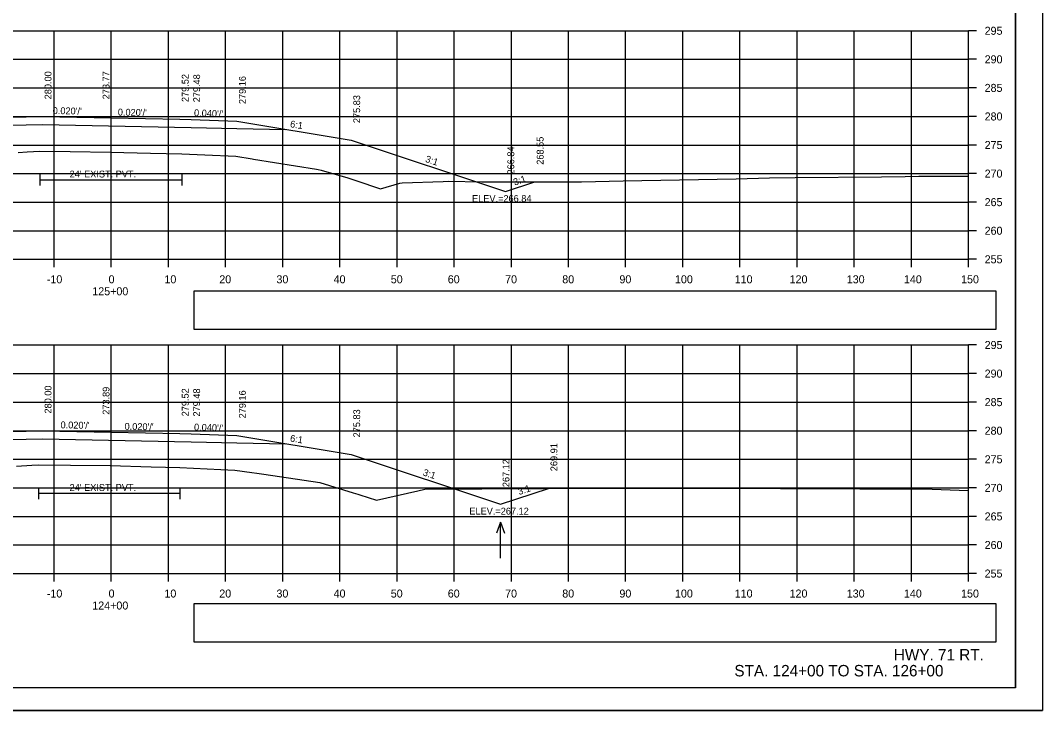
# Model space of a CAD drawing. Extents: x 285 to 4233, y -659 to 3710.
# Drawn here: x 2543.6 to 2722.4, y 1256.2 to 1377 of the extents above; entities that cross this region are included whole.
import ezdxf

# ---------------------------------------------------------------- set-up
doc = ezdxf.new("R2010")
doc.units = 0
for name, color, linetype in [('R_Alt Surface', 7, 'Continuous'), ('R_Axis', 7, 'Continuous'), ('R_Axis Annot', 7, 'Continuous'), ('R_Border', 7, 'Continuous'), ('R_Draft', 7, 'Continuous'), ('R_Exist Surface', 7, 'Continuous'), ('R_Fin Surface', 7, 'Continuous'), ('R_Grid', 7, 'Continuous'), ('R_No Plot', 7, 'Continuous'), ('R_Water', 7, 'Continuous'), ('R_Water Annot', 7, 'Continuous'), ('R_Xsect Elev', 7, 'Continuous'), ('R_Xsect Slope', 7, 'Continuous')]:
    doc.layers.add(name, color=color, linetype=linetype)

msp = doc.modelspace()

# ---------------------------------------------------------------- linework, layer by layer
at = {"layer": 'R_Alt Surface'}
for points in [[(2513.23, 1358.08), (2521.5, 1358.24), (2547.5, 1358.76), (2573.5, 1358.24), (2581.5, 1358.08), (2590.07, 1357.91)], [(2547, 1350.09), (2547, 1348.09)], [(2571.85, 1350.09), (2571.85, 1348.09)], [(2547, 1349.09), (2571.85, 1349.09)], [(2513.23, 1303.08), (2521.5, 1303.24), (2547.5, 1303.76), (2573.5, 1303.24), (2581.5, 1303.08), (2590.07, 1302.91)], [(2546.77, 1295.22), (2546.77, 1293.22)], [(2571.51, 1295.22), (2571.51, 1293.22)], [(2546.77, 1294.22), (2571.51, 1294.22)]]:
    msp.add_lwpolyline(points, dxfattribs=at)
at = {"layer": 'R_Axis'}
for p, q in [((2709.5, 1335.18), (2709.5, 1375.18)), ((2710.9, 1375.18), (2709.5, 1375.18)), ((2710.9, 1370.18), (2709.5, 1370.18)), ((2710.9, 1365.18), (2709.5, 1365.18)), ((2710.9, 1360.18), (2709.5, 1360.18)), ((2710.9, 1355.18), (2709.5, 1355.18)), ((2710.9, 1350.18), (2709.5, 1350.18)), ((2710.9, 1345.18), (2709.5, 1345.18)), ((2710.9, 1340.18), (2709.5, 1340.18)), ((2409.5, 1335.18), (2709.5, 1335.18)), ((2549.5, 1333.78), (2549.5, 1335.18)), ((2559.5, 1333.78), (2559.5, 1335.18)), ((2569.5, 1333.78), (2569.5, 1335.18)), ((2579.5, 1333.78), (2579.5, 1335.18)), ((2589.5, 1333.78), (2589.5, 1335.18)), ((2599.5, 1333.78), (2599.5, 1335.18)), ((2609.5, 1333.78), (2609.5, 1335.18)), ((2619.5, 1333.78), (2619.5, 1335.18)), ((2629.5, 1333.78), (2629.5, 1335.18)), ((2639.5, 1333.78), (2639.5, 1335.18)), ((2649.5, 1333.78), (2649.5, 1335.18)), ((2659.5, 1333.78), (2659.5, 1335.18)), ((2669.5, 1333.78), (2669.5, 1335.18)), ((2679.5, 1333.78), (2679.5, 1335.18)), ((2689.5, 1333.78), (2689.5, 1335.18)), ((2699.5, 1333.78), (2699.5, 1335.18)), ((2709.5, 1333.78), (2709.5, 1335.18)), ((2710.9, 1335.18), (2709.5, 1335.18)), ((2709.5, 1280.18), (2709.5, 1320.18)), ((2710.9, 1320.18), (2709.5, 1320.18)), ((2710.9, 1315.18), (2709.5, 1315.18)), ((2710.9, 1310.18), (2709.5, 1310.18)), ((2710.9, 1305.18), (2709.5, 1305.18)), ((2710.9, 1300.18), (2709.5, 1300.18)), ((2710.9, 1295.18), (2709.5, 1295.18)), ((2710.9, 1290.18), (2709.5, 1290.18)), ((2710.9, 1285.18), (2709.5, 1285.18)), ((2409.5, 1280.18), (2709.5, 1280.18)), ((2549.5, 1278.78), (2549.5, 1280.18)), ((2559.5, 1278.78), (2559.5, 1280.18)), ((2569.5, 1278.78), (2569.5, 1280.18)), ((2579.5, 1278.78), (2579.5, 1280.18)), ((2589.5, 1278.78), (2589.5, 1280.18)), ((2599.5, 1278.78), (2599.5, 1280.18)), ((2609.5, 1278.78), (2609.5, 1280.18)), ((2619.5, 1278.78), (2619.5, 1280.18)), ((2629.5, 1278.78), (2629.5, 1280.18)), ((2639.5, 1278.78), (2639.5, 1280.18)), ((2649.5, 1278.78), (2649.5, 1280.18)), ((2659.5, 1278.78), (2659.5, 1280.18)), ((2669.5, 1278.78), (2669.5, 1280.18)), ((2679.5, 1278.78), (2679.5, 1280.18)), ((2689.5, 1278.78), (2689.5, 1280.18)), ((2699.5, 1278.78), (2699.5, 1280.18)), ((2709.5, 1278.78), (2709.5, 1280.18)), ((2710.9, 1280.18), (2709.5, 1280.18))]:
    msp.add_line(p, q, dxfattribs=at)
at = {"layer": 'R_Axis Annot'}
for points in [[(2573.96, 1322.95), (2714.32, 1322.95), (2714.32, 1329.6), (2573.96, 1329.6)], [(2573.96, 1268.22), (2714.32, 1268.22), (2714.32, 1274.88), (2573.96, 1274.88)]]:
    msp.add_lwpolyline(points, close=True, dxfattribs=at)
at = {"layer": 'R_Border'}
for q in [(2717.68, 1465.64), (2401.5, 1260.18)]:
    msp.add_line((2717.68, 1260.18), q, dxfattribs=at)
at = {"layer": 'R_Exist Surface'}
for points in [[(2543.24, 1353.9), (2544.79, 1353.97), (2547, 1354.09), (2552.31, 1354.03), (2559.39, 1353.95), (2566.4, 1353.78), (2571.85, 1353.65), (2575.9, 1353.46), (2581.3, 1353.21), (2584.16, 1352.76), (2584.41, 1352.71), (2595.44, 1350.96), (2595.7, 1350.92), (2596.22, 1350.77), (2600.92, 1349.44), (2602.29, 1348.97), (2606.61, 1347.5), (2610.01, 1348.48), (2610.39, 1348.59), (2617.55, 1348.77), (2618.51, 1348.86), (2624.26, 1348.74), (2638.73, 1348.72), (2641.75, 1348.75), (2649.04, 1348.92), (2658.9, 1349.08), (2668.81, 1349.29), (2674.64, 1349.45), (2679.14, 1349.48), (2694.28, 1349.62), (2698.42, 1349.67), (2700.77, 1349.71), (2709.5, 1349.74)], [(2542.93, 1298.98), (2545.62, 1299.14), (2546.77, 1299.22), (2552.37, 1299.15), (2559.33, 1299.07), (2566.52, 1298.87), (2571.51, 1298.72), (2578.66, 1298.4), (2581.14, 1298.28), (2584.12, 1297.88), (2584.95, 1297.76), (2586.19, 1297.59), (2596, 1296.12), (2601.83, 1294.3), (2602.66, 1294.06), (2603, 1293.95), (2605.92, 1293.01), (2613.13, 1294.67), (2614.35, 1294.95), (2623.63, 1295.02), (2624.34, 1295.02), (2635.27, 1295.09), (2646.15, 1295.14), (2648.92, 1295.14), (2664.34, 1295.13), (2676.56, 1295.05), (2681.91, 1295.07), (2690.44, 1295.01), (2695.54, 1294.99), (2701.57, 1295), (2707.85, 1294.78), (2709.5, 1294.7)]]:
    msp.add_lwpolyline(points, dxfattribs=at)
at = {"layer": 'R_Fin Surface'}
for points in [[(2500.25, 1353.75), (2500.73, 1353.91), (2517.5, 1359.5), (2521.5, 1359.66), (2547.5, 1360.18), (2571.5, 1359.7), (2573.5, 1359.66), (2581.5, 1359.34), (2601.5, 1356.01), (2628.46, 1347.02), (2633.59, 1348.73)], [(2501.36, 1299.12), (2517.5, 1304.5), (2521.5, 1304.66), (2547.5, 1305.18), (2571.5, 1304.7), (2573.5, 1304.66), (2581.5, 1304.34), (2601.5, 1301.01), (2627.62, 1292.3), (2636, 1295.09)]]:
    msp.add_lwpolyline(points, dxfattribs=at)
at = {"layer": 'R_Grid'}
for p, q in [((2409.5, 1375.18), (2709.5, 1375.18)), ((2549.5, 1335.18), (2549.5, 1375.18)), ((2559.5, 1335.18), (2559.5, 1375.18)), ((2569.5, 1335.18), (2569.5, 1375.18)), ((2579.5, 1335.18), (2579.5, 1375.18)), ((2589.5, 1335.18), (2589.5, 1375.18)), ((2599.5, 1335.18), (2599.5, 1375.18)), ((2609.5, 1335.18), (2609.5, 1375.18)), ((2619.5, 1335.18), (2619.5, 1375.18)), ((2629.5, 1335.18), (2629.5, 1375.18)), ((2639.5, 1335.18), (2639.5, 1375.18)), ((2649.5, 1335.18), (2649.5, 1375.18)), ((2659.5, 1335.18), (2659.5, 1375.18)), ((2669.5, 1335.18), (2669.5, 1375.18)), ((2679.5, 1335.18), (2679.5, 1375.18)), ((2689.5, 1335.18), (2689.5, 1375.18)), ((2699.5, 1335.18), (2699.5, 1375.18)), ((2709.5, 1335.18), (2709.5, 1375.18)), ((2409.5, 1370.18), (2709.5, 1370.18)), ((2409.5, 1365.18), (2709.5, 1365.18)), ((2409.5, 1360.18), (2709.5, 1360.18)), ((2409.5, 1355.18), (2709.5, 1355.18)), ((2409.5, 1350.18), (2709.5, 1350.18)), ((2409.5, 1345.18), (2709.5, 1345.18)), ((2409.5, 1340.18), (2709.5, 1340.18)), ((2409.5, 1335.18), (2709.5, 1335.18)), ((2409.5, 1320.18), (2709.5, 1320.18)), ((2549.5, 1280.18), (2549.5, 1320.18)), ((2559.5, 1280.18), (2559.5, 1320.18)), ((2569.5, 1280.18), (2569.5, 1320.18)), ((2579.5, 1280.18), (2579.5, 1320.18)), ((2589.5, 1280.18), (2589.5, 1320.18)), ((2599.5, 1280.18), (2599.5, 1320.18)), ((2609.5, 1280.18), (2609.5, 1320.18)), ((2619.5, 1280.18), (2619.5, 1320.18)), ((2629.5, 1280.18), (2629.5, 1320.18)), ((2639.5, 1280.18), (2639.5, 1320.18)), ((2649.5, 1280.18), (2649.5, 1320.18)), ((2659.5, 1280.18), (2659.5, 1320.18)), ((2669.5, 1280.18), (2669.5, 1320.18)), ((2679.5, 1280.18), (2679.5, 1320.18)), ((2689.5, 1280.18), (2689.5, 1320.18)), ((2699.5, 1280.18), (2699.5, 1320.18)), ((2709.5, 1280.18), (2709.5, 1320.18)), ((2409.5, 1315.18), (2709.5, 1315.18)), ((2409.5, 1310.18), (2709.5, 1310.18)), ((2409.5, 1305.18), (2709.5, 1305.18)), ((2409.5, 1300.18), (2709.5, 1300.18)), ((2409.5, 1295.18), (2709.5, 1295.18)), ((2409.5, 1290.18), (2709.5, 1290.18)), ((2409.5, 1285.18), (2709.5, 1285.18)), ((2409.5, 1280.18), (2709.5, 1280.18))]:
    msp.add_line(p, q, dxfattribs=at)
at = {"layer": 'R_No Plot'}
msp.add_line((2389.1, 1256.2), (2722.43, 1256.2), dxfattribs=at)
for points in [[(2389.09, 1469.54), (2722.43, 1469.54), (2722.43, 1256.2), (2389.09, 1256.2)], [(2635.42, 1465.64), (2655.04, 1465.64), (2655.04, 1455.76), (2671.15, 1455.76), (2694.35, 1455.76), (2694.47, 1427.6), (2717.68, 1427.6), (2717.68, 1260.18), (2401.5, 1260.18), (2401.5, 1465.64)]]:
    msp.add_lwpolyline(points, close=True, dxfattribs=at)
at = {"layer": 'R_Water Annot'}
for p, q in [((2627.63, 1289.16), (2626.93, 1287.24)), ((2627.63, 1282.87), (2627.63, 1289.16)), ((2627.63, 1289.16), (2628.33, 1287.24))]:
    msp.add_line(p, q, dxfattribs=at)
at = {"layer": 'R_Xsect Elev'}
for p, q in [((2559.5, 1353.95), (2559.5, 1369.2)), ((2559.5, 1299.07), (2559.5, 1314.04))]:
    msp.add_line(p, q, dxfattribs=at)

# ---------------------------------------------------------------- texts
at = {"layer": 'R_Axis Annot'}
for s, p in [('295', (2712.3, 1374.48)), ('290', (2712.3, 1369.48)), ('285', (2712.3, 1364.48)), ('280', (2712.3, 1359.48)), ('275', (2712.3, 1354.48)), ('270', (2712.3, 1349.48)), ('265', (2712.3, 1344.48)), ('260', (2712.3, 1339.48)), ('255', (2712.3, 1334.48)), ('-10', (2548.24, 1330.98)), ('0', (2559.04, 1330.98)), ('10', (2568.81, 1330.98)), ('20', (2578.41, 1330.98)), ('30', (2588.41, 1330.98)), ('40', (2598.41, 1330.98)), ('50', (2608.41, 1330.98)), ('60', (2618.38, 1330.98)), ('70', (2628.41, 1330.98)), ('80', (2638.41, 1330.98)), ('90', (2648.41, 1330.98)), ('100', (2658.13, 1330.98)), ('110', (2668.58, 1330.98)), ('120', (2678.18, 1330.98)), ('130', (2688.18, 1330.98)), ('140', (2698.18, 1330.98)), ('150', (2708.18, 1330.98)), ('125+00', (2556.19, 1328.88)), ('295', (2712.3, 1319.48)), ('290', (2712.3, 1314.48)), ('285', (2712.3, 1309.48)), ('280', (2712.3, 1304.48)), ('275', (2712.3, 1299.48)), ('270', (2712.3, 1294.48)), ('265', (2712.3, 1289.48)), ('260', (2712.3, 1284.48)), ('255', (2712.3, 1279.48)), ('-10', (2548.24, 1275.98)), ('0', (2559.04, 1275.98)), ('10', (2568.81, 1275.98)), ('20', (2578.41, 1275.98)), ('30', (2588.41, 1275.98)), ('40', (2598.41, 1275.98)), ('50', (2608.41, 1275.98)), ('60', (2618.38, 1275.98)), ('70', (2628.41, 1275.98)), ('80', (2638.41, 1275.98)), ('90', (2648.41, 1275.98)), ('100', (2658.13, 1275.98)), ('110', (2668.58, 1275.98)), ('120', (2678.18, 1275.98)), ('130', (2688.18, 1275.98)), ('140', (2698.18, 1275.98)), ('150', (2708.18, 1275.98)), ('124+00', (2556.19, 1273.88))]:
    msp.add_text(s, height=1.4, dxfattribs=at).set_placement(p)
at = {"layer": 'R_Draft'}
for s, p in [('HWY. 71 RT. ', (2696.41, 1264.97)), ('STA. 124+00 TO STA. 126+00', (2668.52, 1262.18))]:
    msp.add_text(s, height=2, dxfattribs=at).set_placement(p)
at = {"layer": 'R_Water'}
for p in [(2552.22, 1349.5), (2552.22, 1294.64)]:
    msp.add_text("24' EXIST. PVT.", height=1.2, dxfattribs=at).set_placement(p)
at = {"layer": 'R_Xsect Elev'}
for s, p in [('280.00', (2549.05, 1363.18)), ('273.77', (2559.2, 1363.18)), ('279.52', (2573.05, 1362.7)), ('279.48', (2575.05, 1362.66)), ('279.16', (2583.05, 1362.34)), ('275.83', (2603.05, 1359.01)), ('268.55', (2635.14, 1351.73)), ('266.84', (2630.01, 1350.02)), ('280.00', (2549.05, 1308.18)), ('273.89', (2559.2, 1307.97)), ('279.52', (2573.05, 1307.7)), ('279.48', (2575.05, 1307.66)), ('279.16', (2583.05, 1307.34)), ('275.83', (2603.05, 1304.01)), ('269.91', (2637.55, 1298.09)), ('267.12', (2629.17, 1295.3))]:
    msp.add_text(s, height=1.2, rotation=90, dxfattribs=at).set_placement(p)
for s, p in [('ELEV.=266.84', (2622.63, 1345.22)), ('ELEV.=267.12', (2622.16, 1290.5))]:
    msp.add_text(s, height=1.2, dxfattribs=at).set_placement(p)
at = {"layer": 'R_Xsect Slope'}
for s, rotation, p in [("0.020'/'", 358.8542, (2549.26, 1360.61)), ("0.020'/'", 358.8542, (2560.65, 1360.35)), ("0.040'/'", 357.7094, (2573.97, 1360.24)), ('6:1', 350.5377, (2590.73, 1358.31)), ('3:1', 341.5651, (2614.35, 1352.25)), ('3:1', 18.4349, (2630.08, 1348.08)), ("0.020'/'", 358.8542, (2550.63, 1305.61)), ("0.020'/'", 358.8542, (2561.83, 1305.35)), ("0.040'/'", 357.7094, (2573.97, 1305.24)), ('6:1', 350.5377, (2590.73, 1303.31)), ('3:1', 341.5651, (2613.93, 1297.39)), ('3:1', 18.4349, (2630.86, 1293.91))]:
    msp.add_text(s, height=1.2, rotation=rotation, dxfattribs=at).set_placement(p)

doc.saveas('drawing.dxf')
